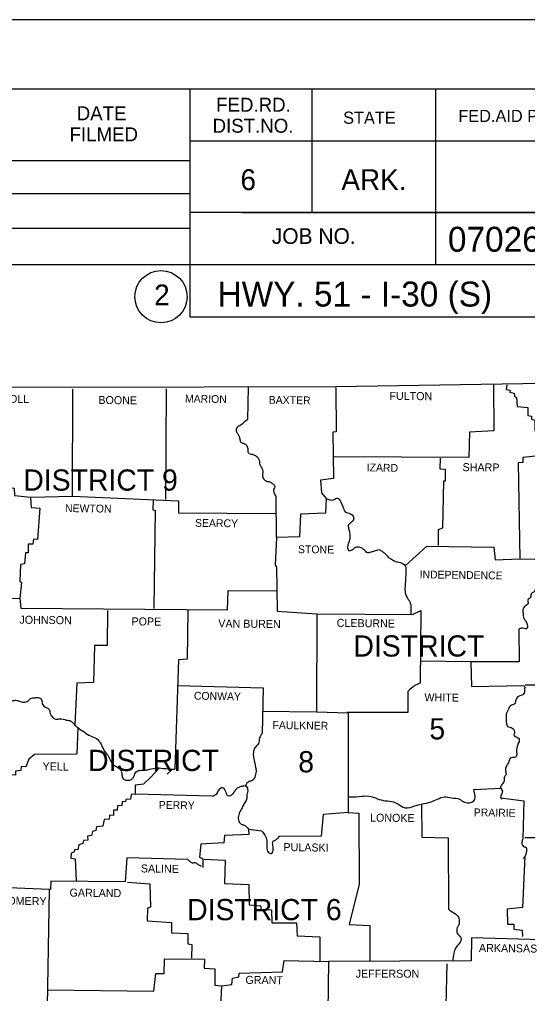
# Model space of a CAD drawing. Extents: x 1369979 to 1371646, y 379997 to 381064.
# Drawn here: x 1371358.6 to 1371501, y 380790.7 to 381064.1 of the extents above; entities that cross this region are included whole.
import ezdxf

# ---------------------------------------------------------------- set-up
doc = ezdxf.new("R2010")
doc.units = 0
for name, color, linetype in [('R_Border', 7, 'Continuous'), ('R_Draft', 7, 'Continuous'), ('R_No Plot', 7, 'Continuous')]:
    doc.layers.add(name, color=color, linetype=linetype)

msp = doc.modelspace()

# ---------------------------------------------------------------- linework, layer by layer
at = {"layer": 'R_Border'}
for p, q in [((1370040.95, 381044.6), (1371621.85, 381044.6)), ((1371406.35, 381044.6), (1371406.35, 380980.6)), ((1371440.55, 381044.6), (1371440.55, 381009.9)), ((1371475.25, 381044.6), (1371475.25, 380995.2)), ((1371621.85, 381029.9), (1371406.35, 381029.9)), ((1371210.55, 381024.5), (1371406.35, 381024.5)), ((1371210.55, 381015.2), (1371406.35, 381015.2)), ((1371621.85, 381009.9), (1371406.35, 381009.9)), ((1371421.15, 381009.9), (1371621.85, 381009.9)), ((1371210.55, 381005.5), (1371406.35, 381005.5)), ((1371621.85, 380995.2), (1371210.55, 380995.2)), ((1371406.35, 380980.6), (1371621.85, 380980.6))]:
    msp.add_line(p, q, dxfattribs=at)
msp.add_circle((1371398.28, 380986.28), 7.33, dxfattribs=at)
at = {"layer": 'R_Draft'}
for p, q in [((1371500.42, 380877.41), (1371506.63, 380877.41)), ((1371401.47, 380853.75), (1371399.98, 380852.26)), ((1371366.93, 380819.98), (1371366.32, 380787.2))]:
    msp.add_line(p, q, dxfattribs=at)
for points in [[(1371288.78, 380960.99), (1371373.19, 380960.94), (1371447.27, 380961.09), (1371534.67, 380962.45), (1371575.18, 380963.39)], [(1371336.86, 380944.7), (1371349.7, 380944.28), (1371350.01, 380942.61), (1371351.79, 380942.56), (1371351.74, 380941.52), (1371352.99, 380941.2), (1371353.09, 380935.51), (1371354.71, 380935.15), (1371354.82, 380932.9), (1371357.11, 380932.59), (1371357.22, 380930.5), (1371361.76, 380930.03), (1371373.45, 380930.29), (1371373.56, 380960.31)], [(1371399.71, 380960.42), (1371399.56, 380929.41)], [(1371422.68, 380960.78), (1371422.58, 380951.85)], [(1371447.27, 380960.78), (1371447.38, 380948.36), (1371446.49, 380948.3), (1371446.65, 380935.3), (1371442.99, 380934.78), (1371443.31, 380931.28), (1371444.56, 380929.67), (1371444.45, 380925.54), (1371437.35, 380925.28), (1371437.09, 380918.91), (1371430.62, 380918.7), (1371430.31, 380910.98), (1371430.67, 380910.35), (1371430.83, 380898.03), (1371442, 380897.3), (1371441.84, 380869.79), (1371450.72, 380869.53), (1371450.72, 380841.55), (1371443.72, 380841.02), (1371443.2, 380834.86), (1371431.45, 380834.81)], [(1371491.49, 380961.56), (1371491.6, 380948.62), (1371484.81, 380948.25), (1371484.6, 380941.15), (1371446.86, 380941.36)], [(1371495.25, 380961.51), (1371495.09, 380960.26), (1371496.14, 380960.1), (1371496.09, 380959.48), (1371497.29, 380959.21), (1371497.39, 380958.38), (1371497.96, 380958.01), (1371498.12, 380955.51), (1371501.1, 380955.19), (1371501.1, 380952.95), (1371502.19, 380952.79), (1371502.19, 380951.91), (1371503.13, 380951.64), (1371503.08, 380948.62), (1371503.92, 380948.46), (1371504.13, 380941.62), (1371499.69, 380941.2), (1371499.74, 380939.74), (1371498.38, 380939.69), (1371498.85, 380912.75), (1371519.89, 380912.28), (1371520.26, 380870.41), (1371506.53, 380870.05), (1371506.27, 380877.1)], [(1371476.56, 380940.99), (1371476.46, 380937.97), (1371477.92, 380937.86), (1371477.97, 380934.52), (1371477.45, 380934.52), (1371477.24, 380921.37), (1371476.04, 380920.84), (1371476.04, 380916.46)], [(1371292.9, 380929.41), (1371302.66, 380929.35), (1371302.92, 380932.8), (1371306.53, 380932.8), (1371306.84, 380938.38), (1371327.2, 380937.65), (1371327.83, 380939.22), (1371336.23, 380939.27), (1371332, 380927.16), (1371331.17, 380907.79), (1371330.54, 380907.74), (1371330.23, 380901.89), (1371333.31, 380901.63), (1371333.78, 380902.1), (1371358.68, 380901.63), (1371358.94, 380898.87)], [(1371361.66, 380929.93), (1371361.86, 380927.11), (1371364.27, 380926.95), (1371363.64, 380918.18), (1371362.54, 380918.23), (1371362.33, 380916.82), (1371361.08, 380916.82), (1371361.03, 380914.42), (1371360.25, 380914.37), (1371359.98, 380911.29), (1371358.84, 380911.13), (1371358.68, 380906.44), (1371359.2, 380906.07), (1371358.68, 380901.63)], [(1371373.45, 380930.29), (1371403.21, 380929.04), (1371403.16, 380925.65), (1371430.46, 380925.44)], [(1371430.62, 380918.7), (1371430.57, 380930.45)], [(1371396.06, 380929.2), (1371396.01, 380926.48), (1371396.69, 380926.33), (1371396.27, 380898.76)], [(1371466.85, 380910.87), (1371472.8, 380916.25), (1371491.6, 380915.99), (1371491.96, 380912.49), (1371498.8, 380912.75)], [(1371358.94, 380898.87), (1371416.89, 380898.4), (1371417.15, 380903.88), (1371430.62, 380903.72)], [(1371383.28, 380898.2), (1371383.23, 380888.44), (1371379.63, 380888.39), (1371379.31, 380878), (1371374.72, 380877.84), (1371374.15, 380866.13)], [(1371405.77, 380898.19), (1371405.66, 380884.61), (1371403.16, 380884.41), (1371402.17, 380853.71)], [(1371442, 380897.3), (1371468.83, 380897.14), (1371471.13, 380898.24), (1371470.97, 380877.83), (1371469.41, 380877.15), (1371468, 380875.95), (1371467.53, 380875.48), (1371467.48, 380869.63), (1371450.41, 380869.63)], [(1371498.59, 380893.02), (1371498.7, 380883.83), (1371485.12, 380883.78), (1371471.18, 380884.04)], [(1371485.12, 380883.78), (1371485.33, 380876.94), (1371500, 380877.2)], [(1371402.92, 380877.15), (1371426.91, 380876.57), (1371426.6, 380863.68)], [(1371500.42, 380876.52), (1371500.16, 380876.47)], [(1371426.65, 380870), (1371441.84, 380869.79)], [(1371520.26, 380870.41), (1371521.04, 380841.81), (1371508.61, 380841.75), (1371508.56, 380840.61), (1371504.96, 380840.4), (1371504.65, 380834.45), (1371500.26, 380834.45)], [(1371374.92, 380865.4), (1371374.71, 380857.89), (1371362.8, 380857.83), (1371361.24, 380856.48), (1371360.35, 380854.39), (1371359.04, 380854.49), (1371358.99, 380853.29), (1371357.48, 380853.13), (1371357.53, 380852.04), (1371349.96, 380852.25), (1371349.7, 380851.41), (1371346.57, 380851.31), (1371346.46, 380820.77), (1371343.85, 380820.72), (1371344.06, 380819.15), (1371341.56, 380819.2), (1371341.5, 380818.05), (1371339.05, 380818.05), (1371339.1, 380817.22), (1371335.45, 380817.11), (1371335.4, 380813.93), (1371331.85, 380814.24), (1371331.27, 380788.56)], [(1371397.76, 380853.99), (1371395.43, 380851.46), (1371393.4, 380849.53), (1371391.05, 380849.17), (1371391.05, 380846.71), (1371389.9, 380846.56), (1371389.69, 380845.3), (1371388.38, 380845.2), (1371388.28, 380844.63), (1371387.39, 380844.57), (1371387.34, 380843.48), (1371386.09, 380843.42), (1371385.98, 380842.17), (1371384.94, 380842.17), (1371384.99, 380840.71), (1371383.84, 380840.81), (1371383.79, 380839.67), (1371382.38, 380839.56), (1371381.96, 380837.68), (1371380.19, 380837.53), (1371380.03, 380836.48), (1371379.09, 380836.22), (1371378.83, 380835.12), (1371377.63, 380834.86), (1371377.73, 380833.77), (1371376.53, 380833.66), (1371376.33, 380832.83), (1371375.23, 380832.51), (1371374.97, 380831.1), (1371374.13, 380831.16), (1371373.87, 380830.43), (1371373.09, 380830.16), (1371373.04, 380828.76), (1371374.24, 380828.55), (1371374.45, 380822.49)], [(1371485.96, 380848.02), (1371493.53, 380848.38)], [(1371412.61, 380846.09), (1371391.05, 380846.71)], [(1371493.53, 380845.67), (1371500.05, 380844.83), (1371499.69, 380834.18)], [(1371471.34, 380843.95), (1371471.44, 380834.6), (1371478.81, 380834.45), (1371478.86, 380814.4)], [(1371450.72, 380841.55), (1371453.75, 380841.34), (1371453.8, 380821.39), (1371451.08, 380810.07), (1371456.88, 380809.8), (1371456.82, 380799.83)], [(1371426.55, 380836.32), (1371422.79, 380836.74), (1371422.94, 380835.33), (1371416.11, 380835.07), (1371415.9, 380833.04), (1371409.48, 380832.67), (1371409.11, 380829.02), (1371410.05, 380828.55), (1371410.05, 380826.14)], [(1371405.77, 380828.34), (1371388.7, 380828.86), (1371388.23, 380822.13), (1371367.35, 380822.23), (1371367.26, 380819.97)], [(1371410.42, 380828.49), (1371416.26, 380828.13), (1371416.05, 380821.6), (1371422.89, 380821.34), (1371423, 380815.65), (1371426.23, 380815.39), (1371426.23, 380814.4), (1371429.26, 380814.19), (1371429.37, 380810.54), (1371436.26, 380810.54), (1371436.47, 380806.93), (1371442.84, 380806.62), (1371442.78, 380799.83)], [(1371500.26, 380829.17), (1371499.64, 380814.87), (1371495.35, 380814.4), (1371495.46, 380810.17), (1371497.18, 380810.22), (1371497.23, 380808.76), (1371499.58, 380808.5), (1371499.64, 380806.78)], [(1371366.93, 380819.98), (1371346.46, 380820.77)], [(1371388.85, 380822.02), (1371395.17, 380821.55), (1371395.38, 380814.97), (1371394.49, 380814.66), (1371394.39, 380811.16), (1371401.23, 380810.69), (1371401.23, 380807.82), (1371405.77, 380807.56), (1371405.82, 380804.69), (1371406.92, 380804.53), (1371406.87, 380800.67)], [(1371367.26, 380819.97), (1371366.93, 380819.98)], [(1371505.06, 380805.84), (1371485.33, 380806.36), (1371485.23, 380799.94), (1371445.29, 380799.78)], [(1371366.41, 380791.79), (1371396.27, 380791.38), (1371396.84, 380796.34), (1371399.19, 380796.34), (1371399.24, 380800.51), (1371410.52, 380800.36), (1371410.42, 380797.85), (1371413.34, 380797.64), (1371413.34, 380793.05), (1371415.22, 380792.89), (1371415.2, 380792.41)], [(1371415.22, 380792.89), (1371418.14, 380793.31), (1371418.35, 380795.08), (1371420.07, 380795.4), (1371420.18, 380796.44), (1371432.34, 380796.81), (1371432.81, 380799.99), (1371445.29, 380799.78)], [(1371445.29, 380799.78), (1371444.98, 380778.59), (1371443.78, 380778.53), (1371443.62, 380765.43)], [(1371478.39, 380799.1), (1371477.97, 380779.42), (1371485.23, 380778.85)], [(1371415.22, 380792.89), (1371414.59, 380779.21), (1371414.12, 380779.37), (1371414.17, 380772.27)]]:
    msp.add_lwpolyline(points, dxfattribs=at)
for points in [[(1371422.58, 380951.85), (1371421.64, 380951.07), (1371420.8, 380950.34), (1371419.55, 380949.45), (1371419.39, 380948.62), (1371419.81, 380947.78), (1371420.23, 380947.1), (1371420.39, 380946.16), (1371420.75, 380945.38), (1371421.64, 380945.07), (1371422.37, 380944.39), (1371422.63, 380943.45), (1371422.74, 380942.56), (1371423.57, 380942.14), (1371424.51, 380941.83), (1371425.4, 380941.2), (1371425.82, 380940.42), (1371425.92, 380939.43), (1371426.29, 380938.65), (1371426.7, 380937.71), (1371426.81, 380936.92), (1371426.7, 380936.14), (1371426.91, 380935.41), (1371427.59, 380934.68), (1371428.79, 380934.31), (1371429.63, 380933.79), (1371430.2, 380933.06), (1371429.84, 380932.17), (1371429.89, 380931.39), (1371430.36, 380930.45)], [(1371444.56, 380929.67), (1371446.65, 380929.3), (1371447.9, 380929.77), (1371448.79, 380928.41), (1371449.26, 380927.37), (1371450.04, 380925.86), (1371451.29, 380925.39), (1371452.23, 380924.55), (1371452.23, 380923.66), (1371451.4, 380922.83), (1371450.77, 380921.99), (1371450.98, 380921), (1371451.19, 380919.64), (1371451.19, 380918.34), (1371450.88, 380917.14), (1371450.61, 380916.04), (1371450.88, 380915.1), (1371451.87, 380915.26), (1371452.91, 380916.04), (1371454.01, 380916.04), (1371455.05, 380915.47), (1371456.15, 380914.48), (1371457.24, 380914.68), (1371458.13, 380914.94), (1371459.38, 380915.31), (1371460.27, 380914.84), (1371461.06, 380914.21), (1371461.99, 380913.22), (1371462.88, 380912.6), (1371464.03, 380912.02), (1371465.44, 380911.66), (1371466.75, 380910.77), (1371466.95, 380909.25), (1371466.9, 380907.95), (1371466.8, 380906.33), (1371466.69, 380904.56), (1371466.85, 380902.83), (1371467.42, 380901.68), (1371468.16, 380900.33), (1371468.36, 380899.07), (1371468.31, 380897.09)], [(1371507.94, 380911.81), (1371507.31, 380910.19), (1371506.58, 380908.63), (1371506.11, 380907.27), (1371505.12, 380906.49), (1371504.8, 380905.76), (1371503.92, 380905.44), (1371503.24, 380904.4), (1371502.92, 380903.46), (1371502.19, 380903.04), (1371501.83, 380901.89), (1371501.15, 380901.27), (1371501.2, 380900.22), (1371500.42, 380899.49), (1371499.79, 380898.66), (1371499.79, 380897.51), (1371500.05, 380895.99), (1371500.58, 380895.11), (1371501.05, 380893.96), (1371500.99, 380893.23), (1371499.69, 380893.23), (1371498.59, 380893.02)], [(1371500.16, 380876.47), (1371499.9, 380874.75), (1371498.9, 380874.28), (1371497.76, 380873.13), (1371497.5, 380872.08), (1371496.56, 380871.67), (1371495.67, 380870.57), (1371495.09, 380869.06), (1371495.09, 380867.49), (1371495.46, 380865.72), (1371496.76, 380865.25), (1371497.39, 380864.2), (1371497.29, 380863.11), (1371498.54, 380862.37), (1371498.75, 380861.75), (1371498.54, 380861.07), (1371497.96, 380859.14), (1371498.02, 380857.83), (1371497.91, 380857.26), (1371496.5, 380856.89), (1371495.67, 380855.48), (1371495.09, 380854.49), (1371494.88, 380853.19), (1371495.04, 380852.25), (1371494.62, 380851.52), (1371494.47, 380850.42), (1371493.95, 380849.48), (1371493.48, 380848.59), (1371494, 380847.55), (1371493.84, 380846.82), (1371493.53, 380845.67), (1371493.79, 380845.3)], [(1371347.35, 380871.72), (1371349.07, 380872.29), (1371350.33, 380872.4), (1371351.58, 380872.19), (1371352.88, 380871.67), (1371354.29, 380871.77), (1371355.34, 380872.14), (1371356.38, 380872.82), (1371357.53, 380873.02), (1371358.63, 380872.82), (1371359.78, 380872.5), (1371361.03, 380872.87), (1371361.76, 380873.55), (1371363.01, 380873.76), (1371364.11, 380873.76), (1371364.89, 380872.87), (1371365.05, 380871.93), (1371366.04, 380871.04), (1371366.93, 380870.47), (1371367.19, 380869.37), (1371367.66, 380868.59), (1371368.13, 380868.07), (1371368.81, 380867.75), (1371369.96, 380867.86), (1371371.73, 380867.49), (1371372.88, 380867.23), (1371373.92, 380866.34), (1371374.92, 380865.4)], [(1371374.92, 380865.4), (1371376.74, 380864.15), (1371378.47, 380863.05), (1371380.24, 380862.27), (1371381.23, 380861.12), (1371382.12, 380859.35), (1371382.85, 380858.25), (1371383.79, 380856.89), (1371384.47, 380855.38), (1371385.57, 380854.54), (1371386.71, 380853.81), (1371387.29, 380852.51), (1371387.55, 380851.2), (1371388.8, 380850.58), (1371390, 380850.84), (1371390.68, 380851.62), (1371391.31, 380852.98), (1371392.72, 380853.4), (1371394.54, 380853.55), (1371396.63, 380854.02), (1371398.93, 380853.92), (1371402.17, 380853.71)], [(1371426.6, 380863.68), (1371425.92, 380862.48), (1371425.61, 380860.91), (1371424.77, 380859.92), (1371424.25, 380858.77), (1371424.2, 380857.26), (1371424.46, 380855.9), (1371424.72, 380854.6), (1371424.93, 380853.4), (1371424.67, 380851.88), (1371423.99, 380850.58), (1371422.94, 380850.21), (1371421.9, 380849.06)], [(1371412.61, 380846.09), (1371413.91, 380846.82), (1371414.59, 380847.91), (1371415.43, 380848.59), (1371416.26, 380847.65), (1371416.99, 380846.3), (1371417.78, 380846.3), (1371418.77, 380847.24), (1371419.39, 380848.07), (1371420.18, 380848.7), (1371421.01, 380848.96), (1371421.9, 380849.06), (1371422.58, 380848.07), (1371422.37, 380846.5), (1371422.37, 380845.46), (1371421.8, 380844.36), (1371421.17, 380843.22), (1371420.49, 380841.91), (1371419.97, 380840.5), (1371420.07, 380839.14), (1371420.8, 380838.26), (1371421.64, 380838), (1371422.79, 380836.85)], [(1371450.82, 380845.93), (1371453.75, 380846.03), (1371456.62, 380846.14), (1371458.44, 380845.62), (1371460.53, 380844.94), (1371462.99, 380844.63), (1371464.71, 380843.95), (1371466.75, 380842.9), (1371469.36, 380843.37), (1371471.39, 380843.89), (1371474.05, 380844.57), (1371475.78, 380845.3), (1371477.76, 380845.93), (1371479.75, 380845.67), (1371481.99, 380845.25), (1371483.4, 380844.42), (1371485.96, 380844.78), (1371485.96, 380848.02)], [(1371426.55, 380836.32), (1371427.43, 380835.18), (1371427.96, 380833.61), (1371427.96, 380831.84), (1371428.37, 380830.37), (1371429.21, 380830.06), (1371429.73, 380831.31), (1371429.63, 380832.57), (1371429.63, 380833.3), (1371430.51, 380833.92), (1371431.45, 380834.81)], [(1371499.69, 380834.18), (1371499.48, 380833.14), (1371499.9, 380832.04), (1371500.63, 380831.68), (1371500.73, 380830.63), (1371500.47, 380829.59), (1371500.26, 380829.17), (1371499.79, 380828.55)], [(1371409.68, 380826.41), (1371408.69, 380826.93), (1371407.91, 380827.4), (1371407.07, 380827.35), (1371406.4, 380827.76), (1371405.77, 380828.34)], [(1371478.86, 380814.4), (1371480.16, 380813.51), (1371481.52, 380812.47), (1371481.89, 380811.06), (1371481.78, 380810.07), (1371481.36, 380809.23), (1371481.26, 380807.93), (1371481.89, 380806.99), (1371482.46, 380806.2), (1371481.89, 380804.79), (1371480.89, 380803.49), (1371480.37, 380802.03), (1371480.01, 380799.83)]]:
    msp.add_spline(points, degree=3, dxfattribs=at)
at = {"layer": 'R_No Plot'}
for p, q in [((1369978.95, 381064.07), (1371645.61, 381064.07)), ((1371500, 380877.2), (1371500.42, 380876.52))]:
    msp.add_line(p, q, dxfattribs=at)
msp.add_lwpolyline([(1369978.91, 381064.07), (1371645.61, 381064.07), (1371645.61, 379997.39), (1369978.91, 379997.39)], close=True, dxfattribs=at)

# ---------------------------------------------------------------- texts
at = {"layer": 'R_Border'}
for s, height, p in [('FED.RD.', 3.91, (1371413.75, 381038.2)), ('DATE', 3.91, (1371374.65, 381035.8)), ('DIST.NO.', 3.91, (1371412.75, 381032.3)), ('STATE', 3.42, (1371449.35, 381034.8)), ('FED.AID PROJ.NO.', 3.42, (1371481.65, 381035.3)), ('FILMED', 3.91, (1371372.65, 381029.9)), ('6', 5.86, (1371420.55, 381016.2)), ('ARK.', 5.861, (1371448.85, 381016.2)), ('JOB NO.', 4.396, (1371429.35, 381001.1)), ('070265', 7, (1371478.73, 380998.9)), ('2', 5.86, (1371396.37, 380983.85)), ('HWY. 51 - I-30 (S)', 7, (1371414.14, 380983.52))]:
    msp.add_text(s, height=height, dxfattribs=at).set_placement(p)
at = {"layer": 'R_Draft'}
for s, height, rotation, p in [('CARROLL', 2.193, 359.1481, (1371347.4, 380956.66)), ('BOONE', 2.245, 359.4001, (1371380.71, 380956.19)), ('MARION', 2.193, 359.1854, (1371404.99, 380956.6)), ('BAXTER', 2.193, 359.256, (1371428.48, 380956.24)), ('FULTON', 2.245, 359.4996, (1371462.31, 380957.34)), ('IZARD', 2.192, 358.9259, (1371455.94, 380937.29)), ('SHARP', 2.245, 359.3905, (1371482.83, 380937.34)), ('NEWTON', 2.193, 359.2717, (1371371.37, 380925.86)), ('SEARCY', 2.192, 359.2527, (1371407.81, 380921.73)), ('STONE', 2.192, 359.4001, (1371436.68, 380914.32)), ('INDEPENDENCE', 2.1922, 359.2188, (1371470.77, 380907.27)), ('JOHNSON', 2.245, 359.3514, (1371358.58, 380894.53)), ('POPE', 2.245, 359.6155, (1371390, 380894.06)), ('VAN BUREN', 2.245, 359.3508, (1371414.33, 380893.49)), ('CLEBURNE', 2.245, 359.2535, (1371447.53, 380893.65)), ('CONWAY', 2.192, 359.0372, (1371407.49, 380873.23)), ('WHITE', 2.245, 359.3139, (1371472.12, 380872.76)), ('FAULKNER', 2.193, 359.2486, (1371429.52, 380864.99)), ('YELL', 2.245, 359.1987, (1371365.05, 380853.4)), ('PERRY', 2.193, 359.0858, (1371397.63, 380842.59)), ('PRAIRIE', 2.193, 359.2116, (1371485.96, 380840.5)), ('LONOKE', 2.245, 359.4974, (1371456.88, 380838.99)), ('PULASKI', 2.245, 359.0531, (1371432.6, 380830.74)), ('SALINE', 2.245, 359.1492, (1371392.61, 380824.74)), ('GARLAND', 2.245, 359.3658, (1371372.62, 380817.95)), ('MONTGOMERY', 2.245, 359.2944, (1371344.01, 380815.81)), ('ARKANSAS', 2.245, 359.2678, (1371487.42, 380802.44)), ('GRANT', 2.245, 359.4032, (1371421.95, 380793.46))]:
    msp.add_text(s, height=height, rotation=rotation, dxfattribs=at).set_placement(p)
for s, height, p in [('DISTRICT 9', 5.951, (1371359.67, 380931.86)), ('DISTRICT', 5.951, (1371452.24, 380885.3)), ('5', 5.95, (1371473.53, 380862.06)), ('DISTRICT', 5.951, (1371377.84, 380853.19)), ('8', 5.95, (1371436.76, 380852.82)), ('DISTRICT 6', 5.951, (1371405.61, 380811.32)), ('JEFFERSON', 2.245, (1371452.86, 380795.19))]:
    msp.add_text(s, height=height, dxfattribs=at).set_placement(p)

doc.saveas('drawing.dxf')
